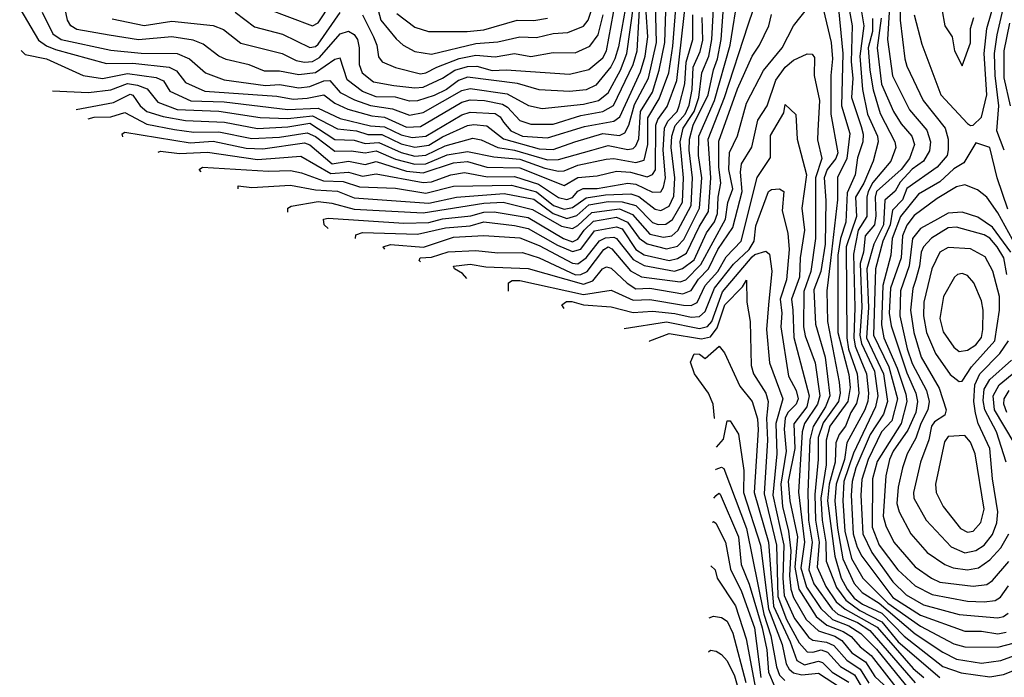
# Model space of a CAD drawing. Extents: x 1308313 to 1441400, y 959662 to 1036319.
# Tile 496 of 656: x 1384515 to 1388078, y 981966 to 984347. Entities that reach past the tile are written whole.
import ezdxf

# ---------------------------------------------------------------- set-up
doc = ezdxf.new("R2010")
doc.units = 0

msp = doc.modelspace()

# ---------------------------------------------------------------- linework, layer by layer
at = {"layer": '0CON10XD'}
for points in [[(1387491.4, 984525), (1387527.3, 984325), (1387523.2, 984195), (1387529.7, 984135), (1387524.9, 984065), (1387559.4, 983960.6), (1387567, 983933), (1387566.5, 983905), (1387546.5, 983846.5), (1387538.5, 983785), (1387509.1, 983720.9), (1387503.9, 983613.9), (1387485, 983554.8), (1387475.1, 983495), (1387475.4, 983215), (1387515, 983062.3), (1387519.9, 983015), (1387511.7, 982965), (1387446.9, 982875), (1387433.8, 982825), (1387432.8, 982735), (1387413.9, 982615), (1387419.2, 982535), (1387432.6, 982455), (1387432.9, 982387.1), (1387470.7, 982290.7), (1387504.9, 982244.9), (1387555, 982207.8), (1387635, 982167.1), (1387693.2, 982095), (1387845, 981965.1)], [(1388077.9, 983875), (1388050.2, 983945), (1388058.2, 984035), (1388044.9, 984145.1), (1388042.2, 984225), (1388052.2, 984292.2), (1388073.4, 984386.6), (1388082.4, 984495)], [(1384634.2, 984089.5), (1384764.1, 984084.1), (1384845, 984093.6), (1384905, 984116.8), (1384940.8, 984110.8), (1384976.4, 984096.4), (1385015, 984048.7), (1385085, 984021.6), (1385235, 984015.8), (1385385, 983992.7), (1385485, 983989.7), (1385575, 983999.3), (1385665, 983951.6), (1385733.6, 983945), (1385775, 983931.5), (1385825, 983932), (1385895, 983898.2), (1385945, 983885.8), (1385995, 983893.2), (1386045, 983923.7), (1386135, 983963.9), (1386158.2, 983968.2), (1386205, 983963), (1386266, 983916), (1386395, 983879.3), (1386445, 983876.8), (1386523.8, 983905), (1386625, 983935.3), (1386685, 983927.7), (1386705, 983937.8), (1386719.7, 983965), (1386739.5, 984040.5), (1386790.3, 984135), (1386818.8, 984265), (1386815, 984454.3)], [(1384719, 984022.3), (1384855, 984047.9), (1384915, 984077.7), (1384925, 984074.4), (1384951.4, 984035), (1384975, 984015.1), (1385033.8, 983996.2), (1385115, 983981.9), (1385255.8, 983975.8), (1385375, 983953), (1385485, 983959.8), (1385565, 983972.3), (1385655, 983913.6), (1385725, 983910.9), (1385765, 983899.3), (1385815, 983902), (1385895, 983866), (1385945, 983853.4), (1385985, 983857.1), (1386055, 983890.5), (1386155, 983918.7), (1386185, 983912.2), (1386245, 983884.1), (1386305, 983875.1), (1386425, 983840.2), (1386465, 983840.7), (1386585.3, 983874.7), (1386645, 983891.7), (1386715, 983877.4), (1386735, 983881.2), (1386745, 983890.5), (1386755, 983915.8), (1386761.4, 984015), (1386805.3, 984084.7), (1386829.2, 984165), (1386849, 984265), (1386855.1, 984455)], [(1384849.1, 984350.9), (1384965, 984325.7), (1385065, 984342.2), (1385215, 984326.6), (1385251.9, 984311.9), (1385315, 984261.9), (1385465, 984224.4), (1385515, 984199.5), (1385545, 984193), (1385575, 984196), (1385599.9, 984210.1), (1385675, 984295.9), (1385705, 984305.2), (1385725, 984293.5), (1385737, 984275), (1385743.1, 984245), (1385742.8, 984185), (1385754.6, 984154.6), (1385795, 984122.8), (1385868.6, 984108.6), (1385945, 984100.3), (1385975, 984103.3), (1386044.8, 984135.2), (1386089, 984165), (1386135, 984178.1), (1386168.8, 984178.8), (1386225, 984163.9), (1386275, 984165.6), (1386505, 984150.5), (1386575, 984167.3), (1386625, 984209.6), (1386638.7, 984235), (1386680.6, 984465)], [(1385305, 983734.8), (1385305, 983745.8), (1385355, 983739.1), (1385495, 983748.5), (1385585, 983731.7), (1385665, 983726.5), (1385725, 983702.6), (1385995, 983682.8), (1386095, 983704.5), (1386268.5, 983718.5), (1386375, 983696.9), (1386445, 983645.7), (1386495, 983627.7), (1386531.4, 983638.6), (1386575, 983676.4), (1386645, 983688.5), (1386695, 983687.2), (1386745, 983674.5), (1386805, 983613.5), (1386825, 983605.8), (1386853.2, 983606.8), (1386876.7, 983623.3), (1386913.7, 983686.3), (1386917, 983775), (1386904.4, 983905), (1386916.2, 983955), (1386943.4, 983996.6), (1386956.1, 984015), (1386972.4, 984065), (1386983.5, 984155), (1387009.2, 984215), (1387019.2, 984275), (1387028.9, 984455)], [(1384515, 984387.8), (1384583.5, 984273.5), (1384612.2, 984252.2), (1384645, 984238.9), (1384828.7, 984188.7), (1384925, 984189.7), (1385055.5, 984175.5), (1385082, 984162), (1385115, 984120.2), (1385185, 984089), (1385445, 984070.2), (1385505, 984060.1), (1385555, 984062.7), (1385615, 984075.7), (1385655.1, 984045.1), (1385702.9, 984022.9), (1385789, 983999), (1385835, 983994.2), (1385915, 983958.2), (1385965, 983960), (1386115, 984048.1), (1386145, 984057.4), (1386197.1, 984055), (1386261.7, 984041.7), (1386280.1, 984030.1), (1386325, 983982.3), (1386365, 983968.5), (1386445, 983969.5), (1386545, 984000.6), (1386625.6, 984014.4), (1386663.8, 984036.2), (1386735, 984184.8), (1386749.2, 984235), (1386761.9, 984448.1)], [(1386711.7, 984418.3), (1386681.5, 984248.5), (1386668.2, 984205), (1386653.5, 984176.5), (1386599.6, 984110.4), (1386565, 984093.9), (1386505, 984087.7), (1386395, 984092.9), (1386315.9, 984115.9), (1386135, 984138.6), (1386103.2, 984126.8), (1386060, 984095), (1386015, 984072.5), (1385955, 984053.1), (1385925, 984051.9), (1385875, 984066.3), (1385805, 984068.4), (1385755, 984086.8), (1385700, 984130), (1385675, 984208), (1385655, 984203.3), (1385585, 984154.5), (1385525, 984147.7), (1385455, 984160.7), (1385400.9, 984160.9), (1385345, 984183.3), (1385262.6, 984202.6), (1385235.2, 984215.2), (1385178.6, 984258.6), (1385142.6, 984272.6), (1385065, 984285.1), (1384945, 984273.9), (1384838.3, 984291.7), (1384721.6, 984311.6), (1384700.3, 984325), (1384687.6, 984345), (1384679.2, 984385)], [(1384762.8, 983988.5), (1384785, 983994.5), (1384845, 983996.1), (1384895, 984011.5), (1384975, 983969.4), (1385075, 983949.1), (1385145, 983940.4), (1385235, 983941.5), (1385355, 983917.3), (1385455, 983921.5), (1385555, 983938.2), (1385585, 983924.3), (1385655, 983871.1), (1385715, 983872.3), (1385765, 983864.7), (1385805, 983872.9), (1385875, 983841.7), (1385945, 983823.6), (1385985, 983825.4), (1386062, 983858), (1386135, 983869.5), (1386230.5, 983850.5), (1386325, 983842), (1386415, 983809.3), (1386465, 983798.5), (1386485, 983800.6), (1386535, 983820.7), (1386637.4, 983842.6), (1386665, 983844.9), (1386745, 983830.6), (1386775, 983838.7), (1386788.3, 983895), (1386788.5, 983991.5), (1386829.2, 984060.8), (1386863.4, 984155), (1386878, 984252), (1386893.3, 984435)], [(1384888.2, 983923.1), (1384885.6, 983934.4), (1384895, 983940), (1385131.7, 983901.7), (1385215, 983907.2), (1385335, 983882.5), (1385395, 983880), (1385545, 983901.8), (1385565, 983894.3), (1385645.7, 983825), (1385705, 983835.3), (1385765, 983823), (1385805, 983834.1), (1385915, 983799.3), (1385975, 983793.1), (1386085, 983828.4), (1386135, 983833.2), (1386205, 983813.6), (1386325, 983811.3), (1386485, 983746.8), (1386535, 983775.6), (1386605, 983782), (1386675, 983798.8), (1386725, 983795.3), (1386785, 983778.6), (1386805, 983786.7), (1386816.1, 983803.9), (1386816.7, 983965), (1386824.3, 983985.7), (1386857.4, 984032.6), (1386893.1, 984126.9), (1386928.2, 984438.2)], [(1385485.3, 983650.6), (1385484.7, 983665), (1385497.4, 983672.6), (1385595, 983688.5), (1385645, 983683.3), (1385725, 983660.9), (1385975, 983647.9), (1386195, 983682.9), (1386265, 983686.1), (1386370.4, 983660.4), (1386475, 983600.1), (1386515, 983590.9), (1386535, 983601.9), (1386585, 983648.9), (1386685, 983662.9), (1386732, 983642), (1386795, 983570.6), (1386845, 983559.9), (1386875, 983564.9), (1386895.9, 983584.1), (1386945.1, 983675), (1386949.5, 983775), (1386937.4, 983875), (1386939.1, 983915), (1386952.2, 983965), (1387006.5, 984075), (1387025.5, 984165.5), (1387040.2, 984205), (1387052.9, 984275), (1387064.1, 984425)], [(1385631.4, 983590.8), (1385616.5, 983605), (1385614.5, 983625), (1385630.8, 983629.2), (1385905, 983610), (1385995, 983612.9), (1386045, 983626.1), (1386147.6, 983637.6), (1386195, 983650.9), (1386231.8, 983651.8), (1386355, 983630.6), (1386483.1, 983555), (1386515, 983543.2), (1386535, 983552.3), (1386557.7, 983585), (1386591.9, 983618.1), (1386675, 983632), (1386714.7, 983614.7), (1386756.6, 983556.6), (1386785, 983535.3), (1386855, 983517.5), (1386895, 983527.5), (1386918.5, 983551.5), (1386975.3, 983665), (1386982.9, 983775), (1386971.6, 983855), (1386973, 983925), (1387028.7, 984055), (1387086.4, 984255), (1387115.9, 984445)], [(1385803.6, 984413.6), (1385821.8, 984345), (1385877.5, 984277.5), (1385902.5, 984255), (1385945, 984232.2), (1386005, 984222.9), (1386165, 984261.6), (1386245, 984267.2), (1386325, 984284.9), (1386385, 984283.3), (1386445, 984297.7), (1386498.8, 984301.2), (1386555, 984324.4), (1386572.6, 984345), (1386597, 984423)], [(1387474, 984425), (1387493.9, 984225), (1387489.2, 984035), (1387518.3, 983935), (1387508.3, 983845), (1387474, 983776), (1387474, 983695), (1387449.5, 983475), (1387435.3, 983365), (1387437.9, 983255), (1387480.8, 983035), (1387483.5, 982995), (1387477.6, 982965), (1387422.7, 982887.3), (1387403.9, 982835), (1387404, 982755), (1387392.4, 982627.6), (1387394.7, 982535), (1387407.4, 982455), (1387401.1, 982365), (1387431.8, 982295), (1387469.8, 982239.8), (1387502.4, 982212.4), (1387617.5, 982147.5), (1387748.5, 981998.5), (1387787, 981965)], [(1387664.9, 984435), (1387654.7, 984275), (1387673.8, 984143.8), (1387735, 984020.5), (1387797.8, 983947.8), (1387810.3, 983905), (1387807.1, 983872.9), (1387785.5, 983835), (1387744.3, 983805.7), (1387700.9, 983759.1), (1387683.4, 983726.6), (1387645, 983694.1), (1387640.7, 983605), (1387606.1, 983535), (1387580.9, 983445), (1387586.9, 983305), (1387579.6, 983195), (1387641.2, 983065), (1387655.3, 982965), (1387640.8, 982919.2), (1387592.4, 982845), (1387540.9, 982725), (1387527.5, 982675), (1387523.3, 982625), (1387531.3, 982485), (1387545, 982437), (1387561.9, 982405), (1387674, 982255), (1387775, 982191.1), (1387935, 982132.8), (1387995, 982133.2), (1388055, 982123.6), (1388085, 982129.5)], [(1387701.5, 984445), (1387701.5, 984345), (1387718.2, 984205), (1387725, 984179.1), (1387784.5, 984055), (1387864.4, 983955), (1387874.4, 983915), (1387874.5, 983875.5), (1387870.6, 983855), (1387835, 983813), (1387725, 983735.5), (1387710, 983695), (1387672.9, 983657.1), (1387664.8, 983605), (1387638.8, 983545), (1387612.2, 983445), (1387604.8, 983204.8), (1387659.8, 983089.8), (1387691.6, 982975), (1387671.2, 982895), (1387633.8, 982855), (1387584.8, 982755), (1387562.1, 982682.1), (1387558.5, 982625), (1387565.5, 982485), (1387598.5, 982418.5), (1387675, 982311.5), (1387723.2, 982265), (1387785, 982228.2), (1387915, 982193.8), (1388055, 982181.3), (1388075, 982185.9), (1388091.6, 982198.4)], [(1387751.6, 984365), (1387779.1, 984259.1), (1387848.4, 984075), (1387945, 983971.5), (1387955, 983964.2), (1387965, 983965.6), (1387995.5, 983994.5), (1388014.9, 984075), (1388005.5, 984225), (1388014.4, 984315), (1388044.1, 984415.9)], [(1384596.5, 984375), (1384635, 984295.8), (1384665.3, 984275), (1384845, 984236.9), (1384955, 984225.6), (1385085, 984224.3), (1385130, 984205), (1385187.8, 984155), (1385255, 984129.8), (1385405, 984108.9), (1385455, 984112.5), (1385525, 984100.2), (1385565, 984105.3), (1385615, 984125.3), (1385636.7, 984126.7), (1385675, 984083.8), (1385726.8, 984056.8), (1385785, 984036.2), (1385864.2, 984024.2), (1385925, 984001.7), (1385975, 984010.7), (1386115, 984090.3), (1386145, 984098.1), (1386278.8, 984078.8), (1386356.4, 984036.4), (1386405, 984025.2), (1386555, 984040.9), (1386609.1, 984055), (1386645, 984082.4), (1386688.6, 984165), (1386712.1, 984225), (1386737.2, 984405)], [(1385407.5, 984387.5), (1385575, 984324.8), (1385595, 984335.7), (1385642.4, 984407.6)], [(1385730.6, 983555), (1385731.4, 983568.6), (1385755, 983577.3), (1385955, 983570.4), (1386056.2, 983593.8), (1386145, 983601), (1386195, 983614.9), (1386305, 983602.5), (1386355, 983591.3), (1386461.2, 983531.2), (1386515, 983508.2), (1386545, 983516.7), (1386595, 983583.2), (1386675, 983596.9), (1386695, 983589.4), (1386744.7, 983515), (1386775, 983496.4), (1386865, 983475.9), (1386895, 983482), (1386928.3, 983501.7), (1386973.2, 983596.8), (1387007, 983653), (1387015.6, 983774.4), (1387005.7, 983915), (1387065.4, 984065), (1387151.2, 984328.8), (1387169.7, 984385)], [(1385965.7, 983470.1), (1385960.2, 983475), (1385964.5, 983485), (1386005, 983487.9), (1386065, 983506.3), (1386165, 983511.9), (1386245, 983503.3), (1386335, 983503.7), (1386395.1, 983485.1), (1386526.2, 983423.8), (1386545.8, 983424.2), (1386568.6, 983435), (1386628.6, 983515), (1386645, 983524.9), (1386657.6, 983517.6), (1386725, 983437.6), (1386765, 983415.8), (1386905, 983397.8), (1386925, 983405.9), (1386979.6, 983460.4), (1387068.4, 983625), (1387077.5, 983685), (1387095.5, 983735), (1387081.6, 983805), (1387083.2, 983866.8), (1387112.7, 983927.3), (1387145, 984044.6), (1387207, 984163), (1387273.8, 984245), (1387314.8, 984325.2), (1387370.3, 984395)], [(1387417.5, 984407.5), (1387450.8, 984265), (1387456, 984205), (1387449.9, 984145), (1387450.4, 984005), (1387475.1, 983865), (1387468.8, 983845), (1387437.1, 983805), (1387426.4, 983775), (1387432, 983692), (1387430.2, 983535), (1387413.5, 983435), (1387388.6, 983368.6), (1387394.4, 983245), (1387430.1, 983125), (1387446.6, 982985), (1387431, 982945), (1387385.8, 982874.2), (1387374.4, 982825.6), (1387367.5, 982635), (1387369.9, 982535), (1387382.7, 982455), (1387370.5, 982355), (1387388.7, 982305), (1387455, 982212.2), (1387475, 982194.6), (1387546.4, 982165), (1387590.9, 982135), (1387755, 981946.3)], [(1387557.1, 984397.1), (1387569.2, 984325), (1387554.6, 984215), (1387565.3, 984095), (1387582.7, 984005), (1387618.6, 983925), (1387621.8, 983905), (1387603.5, 983835), (1387569, 983755), (1387539.9, 983705), (1387542.4, 983635), (1387505.2, 983525), (1387508.5, 983195), (1387514.6, 983154.6), (1387545.5, 983065), (1387551.7, 982995), (1387542.8, 982957.2), (1387522.5, 982925), (1387502.8, 982875), (1387480.6, 982845), (1387468.6, 982815), (1387465.7, 982745), (1387444.2, 982665), (1387437.6, 982605), (1387464.4, 982404.4), (1387487.7, 982325), (1387509.1, 982285), (1387535, 982253.2), (1387565, 982230.5), (1387635, 982198.3), (1387715.1, 982115.1), (1387855, 982005.6), (1387921.8, 981981.8), (1388025, 981967.9), (1388075, 981975.9), (1388155, 982008)], [(1387852.2, 984385), (1387863.2, 984325), (1387888.6, 984285), (1387897.8, 984235), (1387925, 984180), (1387955, 984263.3), (1387956, 984315), (1387968.1, 984355)], [(1384520.8, 984236.2), (1384535, 984221.5), (1384611.8, 984205), (1384744.7, 984145.3), (1384815, 984133.9), (1384905, 984152.6), (1385008.4, 984138.4), (1385035, 984126), (1385058.6, 984088.6), (1385134, 984054), (1385255, 984050), (1385485, 984022.1), (1385595, 984027.2), (1385675, 983989.3), (1385785, 983963.4), (1385835, 983959.5), (1385895, 983930.4), (1385935, 983920.2), (1385985, 983925.7), (1386115, 984002.4), (1386145, 984012.4), (1386235, 984008), (1386254.1, 983995), (1386265.9, 983975.9), (1386292.2, 983945), (1386335, 983925.9), (1386425, 983919.1), (1386558.9, 983961.1), (1386665, 983979.6), (1386687.1, 983995), (1386761.9, 984158.1), (1386777.7, 984215), (1386788, 984285), (1386781.5, 984375)], [(1385016.2, 983867.5), (1385025, 983871.4), (1385093.1, 983863.1), (1385195, 983868), (1385375, 983841.5), (1385455, 983846.6), (1385532.9, 983852.9), (1385640.9, 983790.9), (1385705, 983795.6), (1385755, 983781.1), (1385805, 983788.8), (1385975, 983757.5), (1386005, 983760.7), (1386075, 983786.1), (1386125, 983793.5), (1386207.7, 983777.7), (1386305, 983779.6), (1386391.9, 983751.9), (1386465, 983703.8), (1386495, 983696.3), (1386515, 983703.6), (1386535, 983726.3), (1386553.9, 983736.1), (1386605, 983736.6), (1386715, 983755.7), (1386745, 983752.2), (1386805, 983722.2), (1386835, 983723.9), (1386845, 983740.4), (1386852.1, 983775), (1386843.6, 983875), (1386847.8, 983955), (1386860.5, 983979.5), (1386893.5, 984015), (1386901.9, 984035), (1386921.5, 984115), (1386926.2, 984193.8), (1386951, 984275), (1386951, 984365)], [(1385172, 983796.9), (1385164.7, 983805), (1385176.9, 983813.1), (1385415, 983799.2), (1385495, 983800.7), (1385535, 983793), (1385614, 983764), (1385685, 983760.8), (1385745, 983742), (1385875, 983736.9), (1385985, 983719), (1386085.1, 983744.9), (1386295, 983748.4), (1386385, 983723.8), (1386447, 983675), (1386485, 983661.7), (1386515, 983667), (1386565, 983702), (1386635, 983712.8), (1386726.2, 983716.2), (1386755, 983707.3), (1386815, 983661.6), (1386835, 983656.6), (1386865, 983671.8), (1386881.6, 983708.4), (1386886, 983775), (1386871.9, 983885), (1386874.5, 983925.5), (1386886.3, 983963.7), (1386922.9, 984005), (1386937.5, 984037.5), (1386948.4, 984095), (1386951.8, 984175), (1386977.9, 984232.1), (1386987.3, 984272.7), (1386984.9, 984355.1)], [(1385295, 984374.2), (1385365, 984321.9), (1385465.5, 984295), (1385565, 984246.3), (1385585, 984250.5), (1385595, 984259.2), (1385675, 984373.3)], [(1385754.9, 984364.9), (1385795.8, 984285), (1385807.2, 984255), (1385813.3, 984213.3), (1385826.2, 984195), (1385875, 984174.4), (1385965, 984151.1), (1385985, 984154.6), (1386024.8, 984174.8), (1386105, 984207.2), (1386165, 984219.2), (1386235, 984212.4), (1386305, 984224.8), (1386365, 984213.8), (1386445, 984228.4), (1386525, 984226.8), (1386578.5, 984251.5), (1386607.8, 984292.2), (1386626.8, 984365)], [(1385836.7, 983516.7), (1385830.8, 983525), (1385856.2, 983533.8), (1385976.2, 983523.8), (1386085, 983560.2), (1386195, 983566.4), (1386325, 983556.9), (1386395, 983529.4), (1386515, 983465.6), (1386535, 983463.7), (1386565, 983484.6), (1386613.6, 983546.4), (1386635, 983557.2), (1386665, 983560.3), (1386675.1, 983555.1), (1386735, 983479.3), (1386775, 983456.7), (1386885, 983437.1), (1386913.3, 983446.7), (1386955, 983477.3), (1387000.1, 983575), (1387028.8, 983615), (1387040.2, 983645), (1387042.1, 983705), (1387052.5, 983755), (1387044.7, 983815), (1387045, 983907.5), (1387113, 984097), (1387165.1, 984214.9), (1387192.3, 984255), (1387225.2, 984325), (1387235, 984366)], [(1385879.7, 984369.7), (1385945, 984320.4), (1385994, 984304), (1386134, 984304), (1386195, 984310.6), (1386315, 984345.4), (1386375, 984344.2), (1386425, 984352.3)], [(1387601.2, 984351.2), (1387600.5, 984305), (1387585.7, 984245), (1387590.9, 984165), (1387602.9, 984092.9), (1387628.2, 984008.2), (1387682.2, 983905), (1387685.2, 983885), (1387667, 983835), (1387602.1, 983757.9), (1387585.2, 983725), (1387579.8, 983705), (1387579.8, 983635), (1387548.9, 983585), (1387532.2, 983497.8), (1387537.3, 983305), (1387533.3, 983195), (1387538, 983165), (1387558.5, 983115), (1387579.1, 983065), (1387587, 982995), (1387583.7, 982966.3), (1387573.6, 982935), (1387507.7, 982815), (1387499, 982755), (1387469, 982665), (1387464.2, 982605), (1387473.7, 982506.3), (1387494, 982395), (1387535, 982305.2), (1387563.6, 982273.6), (1387625, 982234.7), (1387755, 982123.8), (1387855, 982057), (1387905, 982031.3), (1387995, 982016.7), (1388065, 982027.2), (1388137.1, 982052.9)], [(1387632.5, 984352.5), (1387618.1, 984245), (1387634, 984114), (1387677.4, 984015), (1387705, 983970), (1387742.7, 983925), (1387752.8, 983895), (1387734.6, 983845), (1387704.9, 983805), (1387615.3, 983725), (1387610, 983705), (1387612.5, 983637.5), (1387608.4, 983605), (1387574.2, 983565), (1387568.6, 983505), (1387555.8, 983465), (1387562.5, 983305), (1387555.5, 983205), (1387560.9, 983175), (1387608.3, 983075), (1387620.5, 982985), (1387612.2, 982945), (1387532.6, 982777.4), (1387497.5, 982675), (1387493.9, 982605), (1387501.1, 982495), (1387525, 982396.7), (1387565.9, 982325), (1387656.1, 982235), (1387775, 982151.8), (1387895, 982087.7), (1387935, 982076), (1388055, 982075.3), (1388115, 982091.2)], [(1388100.8, 984035), (1388077.1, 984137.1), (1388077.2, 984235), (1388097.7, 984335)], [(1386133.2, 983410.6), (1386117.7, 983427.7), (1386088.8, 983445), (1386084.6, 983455), (1386145, 983461.5), (1386202, 983452), (1386355, 983446.8), (1386555, 983389.2), (1386588.4, 983401.6), (1386623.4, 983445), (1386637.9, 983452.1), (1386655, 983447.8), (1386712.8, 983392.8), (1386745, 983372.7), (1386795, 983374.9), (1386915, 983354.9), (1386945, 983366.2), (1386971.7, 983408.3), (1387007.8, 983445), (1387041.3, 983515), (1387095.7, 983594.3), (1387129.2, 983725), (1387122.7, 983795), (1387127.2, 983825), (1387164.4, 983885.6), (1387186.1, 983983.9), (1387219.6, 984035), (1387251.1, 984128.9), (1387285, 984174.8), (1387315, 984200.3), (1387365, 984223.8), (1387382.4, 984222.4), (1387390.9, 984210.9), (1387390.4, 984145), (1387409.6, 984055), (1387403.3, 983945), (1387402, 983912), (1387417.7, 983845), (1387394.3, 983775), (1387394.1, 983555), (1387378.1, 983435), (1387352.6, 983362.6), (1387350.8, 983235), (1387357.2, 983202.8), (1387393.6, 983105), (1387410.1, 982985), (1387402.2, 982955), (1387355.3, 982885), (1387345.8, 982855), (1387333.7, 982636.3), (1387355.2, 982455), (1387342, 982362), (1387361.9, 982291.9), (1387414.5, 982215), (1387455.9, 982175), (1387515, 982152.8), (1387558.4, 982125), (1387615, 982067.5), (1387735, 981920.8)], [(1386283.2, 983364.7), (1386284.1, 983395), (1386297.2, 983402.8), (1386325, 983402.4), (1386555, 983352.6), (1386655, 983368.3), (1386735, 983331.4), (1386795, 983334), (1386916.7, 983313.3), (1386945, 983311.8), (1386966.6, 983323.4), (1386995, 983385.4), (1387041.2, 983435), (1387071.1, 983488.9), (1387126.2, 983545), (1387183.8, 983776.2), (1387232.3, 983847.7), (1387231.5, 983928.5), (1387279.5, 984010.5), (1387285, 984040), (1387323.5, 984003.5), (1387328.9, 983915), (1387361.6, 983785), (1387345.6, 983665), (1387355.1, 983585), (1387339, 983485), (1387336.5, 983415), (1387307.5, 983335), (1387312.1, 983295), (1387316.6, 983196.6), (1387371.4, 982985), (1387362.9, 982945), (1387316.3, 982883.7), (1387319.8, 982795), (1387296.1, 982675), (1387301.3, 982605), (1387329, 982475), (1387320.2, 982365), (1387334.9, 982284.9), (1387396.6, 982186.6), (1387435.4, 982155.4), (1387495, 982131.8), (1387523.8, 982113.8), (1387556.1, 982076.1), (1387595.9, 982045), (1387715, 981891.9)], [(1388091.2, 983661.2), (1388052.3, 983775), (1388025.8, 983885), (1387975, 983900.8), (1387931.3, 983828.7), (1387895, 983807.5), (1387845, 983759.8), (1387767, 983715), (1387702.7, 983635), (1387672.3, 983555), (1387667.8, 983495), (1387637.7, 983385), (1387632.9, 983242.9), (1387641.8, 983195), (1387690.1, 983085), (1387721.7, 982991.7), (1387724.9, 982965), (1387705, 982884.5), (1387617.6, 982747.6), (1387600.9, 982685), (1387599.8, 982509.8), (1387624.5, 982445), (1387692.7, 982355), (1387755, 982297.4), (1387816.5, 982266.5), (1387945, 982241.8), (1388005, 982239.2)], [(1388160.6, 983455), (1388055, 983648), (1388015, 983704.1), (1387981.2, 983731.2), (1387935, 983748.9), (1387905, 983741.9), (1387835, 983700), (1387751.6, 983638.4), (1387725, 983602.9), (1387709.3, 983565), (1387704.9, 983485), (1387666.4, 983375), (1387661.3, 983285), (1387668.2, 983238.2), (1387725, 983068.5), (1387758.3, 982995), (1387763.3, 982965), (1387757.2, 982925), (1387728.7, 982861.3), (1387675.1, 982785), (1387662.1, 982755), (1387648.9, 982695), (1387639.7, 982549.7), (1387649, 982515), (1387678.5, 982455), (1387755, 982366.4), (1387814.5, 982324.5), (1387845, 982310.6), (1387965, 982296.6)], [(1386484.7, 983301.4), (1386476.8, 983315), (1386493.2, 983326.8), (1386512.7, 983327.3), (1386555, 983315.3), (1386655, 983307.9), (1386735, 983286.9), (1386805, 983292), (1386886.1, 983283.9), (1386945, 983270.7), (1386975, 983272.1), (1386995, 983290.6), (1387028.8, 983375), (1387098, 983462), (1387155.2, 983514.8), (1387172.8, 983545), (1387178.8, 983601.2), (1387224.1, 983725), (1387235, 983732), (1387264.5, 983734.5), (1387279.5, 983725), (1387274.3, 983655), (1387294.5, 983574.5), (1387298.8, 983515), (1387289.4, 983405), (1387267.1, 983335), (1387272.3, 983285), (1387268.6, 983235), (1387296.8, 983056.8), (1387325, 983004.7), (1387331.6, 982975), (1387324.3, 982955), (1387294.7, 982925.3), (1387284.6, 982905), (1387281.4, 982865), (1387288.5, 982785), (1387269.3, 982665), (1387274.9, 982585.1), (1387297.5, 982495), (1387305.7, 982424.3), (1387300.5, 982335), (1387304.9, 982285), (1387315.2, 982255), (1387361.2, 982175), (1387405, 982134.5), (1387465, 982114.6), (1387489.6, 982099.6), (1387525.7, 982055), (1387575, 982022.1), (1387608.9, 981968.9), (1387675, 981908.7)], [(1388101, 983505), (1388035, 983596.6), (1387982.1, 983632.1), (1387925, 983650.5), (1387875, 983647), (1387835.5, 983624.5), (1387775, 983591), (1387745.3, 983554.7), (1387733.5, 983456.5), (1387702.2, 983365), (1387699.6, 983275), (1387725.8, 983155), (1387745, 983102.7), (1387795.8, 983005), (1387805.6, 982964.4), (1387801.6, 982935), (1387776.2, 982885), (1387758.1, 982831.9), (1387726.2, 982775), (1387709, 982725), (1387693.2, 982655), (1387688.9, 982595), (1387697.2, 982565), (1387739.4, 982485), (1387798.3, 982418.3), (1387862.7, 982375), (1387892.5, 982362.5), (1387945, 982355.8)], [(1388087.2, 983425), (1388075.8, 983485), (1388051.5, 983525), (1388025, 983556.1), (1388005, 983568.7), (1387905, 983596.2), (1387875, 983594.1), (1387813.8, 983556.2), (1387785.8, 983525), (1387776.4, 983505), (1387771.1, 983455), (1387756.6, 983403.4), (1387746.3, 983373.7), (1387738.2, 983295), (1387751, 983215), (1387777.4, 983125), (1387842.6, 983012.6), (1387867.3, 982935), (1387862.5, 982915), (1387825, 982891), (1387814, 982876), (1387804.4, 982825.6), (1387774, 982745), (1387749.5, 982635), (1387750.8, 982615), (1387795, 982535.3), (1387885, 982438.9), (1387935, 982417.2)], [(1386702.8, 983229), (1386855, 983253.1), (1386975, 983229), (1387004.2, 983235.8), (1387019.6, 983255), (1387057.9, 983362.1), (1387165, 983488.8), (1387175, 983497.4), (1387215, 983508.8), (1387228.1, 983498.1), (1387236.2, 983436.2), (1387224.6, 983314.6), (1387217.1, 983225), (1387228.7, 983105), (1387276.2, 982975), (1387250.9, 982885), (1387254.9, 982775.1), (1387239.9, 982625), (1387279.8, 982445), (1387276.1, 982325), (1387281.8, 982261.8), (1387318.8, 982178.8), (1387370.5, 982110.5), (1387385, 982100.1), (1387435, 982093.6), (1387461.5, 982081.5), (1387507.7, 982027.7), (1387556, 981996), (1387587.1, 981945)], [(1387915, 983037.1), (1387925, 983037.8), (1387959.4, 983090.6), (1388044.1, 983185), (1388060.7, 983295), (1388060.6, 983345), (1388036.9, 983436.9), (1388008.2, 983488.2), (1387955, 983517.9), (1387875, 983523), (1387844.9, 983505.1), (1387815.5, 983445), (1387786.1, 983325), (1387785.6, 983275), (1387795.9, 983215), (1387828.9, 983138.9), (1387882.3, 983062.3), (1387915, 983037.1)], [(1387915, 983146.2), (1387945, 983151.2), (1387975, 983170), (1387995, 983197.1), (1388000.7, 983225), (1388001, 983295), (1387995, 983329.4), (1387968, 983395), (1387945, 983420.9), (1387925, 983428.5), (1387908.8, 983425), (1387897.8, 983415), (1387858, 983345), (1387844.4, 983265), (1387856.9, 983216.9), (1387895, 983161.8), (1387915, 983146.2)], [(1386793.7, 983182.3), (1386795.3, 983185), (1386865, 983210.7), (1386982.1, 983192.1), (1387015, 983198.6), (1387038.7, 983231.3), (1387066.9, 983315), (1387129.9, 983380.1), (1387145, 983403.8), (1387146.2, 983325), (1387157.9, 983255), (1387161.7, 983095), (1387170.6, 983065), (1387215.2, 982995), (1387222.9, 982965), (1387221.4, 982938.6), (1387216.8, 982905), (1387221.1, 982825), (1387209.3, 982630.7), (1387253.6, 982445), (1387258.3, 982258.3), (1387289.6, 982175), (1387335, 982091.1), (1387365, 982057.9), (1387385, 982057.1), (1387415, 982066.1), (1387437.6, 982057.6), (1387484.9, 982005), (1387535.3, 981975.3), (1387564.3, 981925)], [(1387935, 982417.2), (1387975, 982424.8), (1388005.2, 982445), (1388035, 982482.6), (1388050.8, 982525), (1388054.9, 982565), (1388034.9, 982685), (1388025.4, 982795), (1387982.8, 982885), (1387973.1, 982923.1), (1387967.9, 982965), (1387970.8, 983025), (1387989.6, 983065), (1388062, 983138), (1388093.6, 983185)], [(1387028.4, 982903), (1387028.9, 982905), (1387024.9, 982954.9), (1387007.6, 982995), (1386957.4, 983065), (1386942.5, 983107.5), (1386955, 983136.8), (1386975, 983135.8), (1386995, 983120.4), (1387045.8, 983165), (1387065, 983140.8), (1387120.6, 983020.6), (1387165.1, 982965), (1387185, 982901.8), (1387187.7, 982862.3), (1387173.1, 982635), (1387224, 982455), (1387233, 982343), (1387243.2, 982223.2), (1387302.8, 982095), (1387326.8, 982026.8), (1387355, 982011.4), (1387405, 982024.3), (1387419.8, 982019.8), (1387454.8, 981984.8), (1387515, 981948.9)], [(1388084.5, 982745.5), (1388050.1, 982855), (1388006.8, 982935), (1388001.9, 982968.1), (1388005, 983010), (1388025.4, 983044.6), (1388104.1, 983115)], [(1388113.1, 982815), (1388042.4, 982935), (1388037.2, 982985), (1388059.3, 983025), (1388119.7, 983075)], [(1388086.9, 982925), (1388076.5, 982955), (1388077.7, 982975), (1388095.5, 983005)], [(1387037, 982799.8), (1387061.7, 982828.3), (1387074.8, 982895), (1387085.3, 982895.3), (1387116.6, 982846.6), (1387135.4, 982715), (1387134.5, 982635), (1387195.4, 982445), (1387224.6, 982214.6), (1387274, 982085), (1387288.2, 982015), (1387299.3, 981995), (1387315, 981982.3), (1387345.4, 981975.4), (1387405, 981980.8), (1387485, 981929.7)], [(1387945, 982491.7), (1387965, 982494.7), (1387992.9, 982527.1), (1388004.6, 982575), (1387972, 982775), (1387955, 982817.7), (1387935, 982841.2), (1387875, 982837.6), (1387861.2, 982818.8), (1387828.8, 982665), (1387831.6, 982635), (1387856.2, 982585), (1387919.7, 982505), (1387945, 982491.7)], [(1387032.4, 982717.3), (1387035, 982720.3), (1387055, 982727.3), (1387062.4, 982722.4), (1387145.3, 982505), (1387208, 982195), (1387233.4, 982116.6), (1387253.7, 982003.7), (1387264.4, 981974.4), (1387284, 981954)], [(1387026.6, 982614.6), (1387035, 982624.4), (1387045, 982632.4), (1387049.1, 982629.1), (1387115.8, 982475), (1387125.1, 982375), (1387155, 982303.1), (1387201.9, 982145), (1387218.2, 982065), (1387224.4, 981984.4), (1387245, 981936.8)], [(1387021.6, 982526.7), (1387025, 982530), (1387034, 982524), (1387069, 982455), (1387087.1, 982357.1), (1387126.5, 982276.5), (1387174.4, 982145), (1387196.3, 981965)], [(1387945, 982355.8), (1387985, 982363), (1388025, 982391.2), (1388064.8, 982435), (1388094.7, 982485.3)], [(1387965, 982296.6), (1388015, 982302.6), (1388035, 982316.1), (1388094.8, 982385)], [(1387015.5, 982370.3), (1387031.2, 982355), (1387039.4, 982325), (1387105, 982225.3), (1387143.5, 982105), (1387177, 981925)], [(1388005, 982239.2), (1388045, 982244.2), (1388063.9, 982256.1), (1388093, 982297)], [(1387009.3, 982181.2), (1387025, 982187.9), (1387055, 982182.4), (1387075, 982169.3), (1387095, 982126.2), (1387143, 981947)], [(1387007.5, 982058.2), (1387015, 982063.8), (1387035, 982061.1), (1387055, 982049.2), (1387075, 982025.3), (1387101, 981971), (1387122.8, 981895)]]:
    msp.add_lwpolyline(points, dxfattribs=at)

doc.saveas('drawing.dxf')
